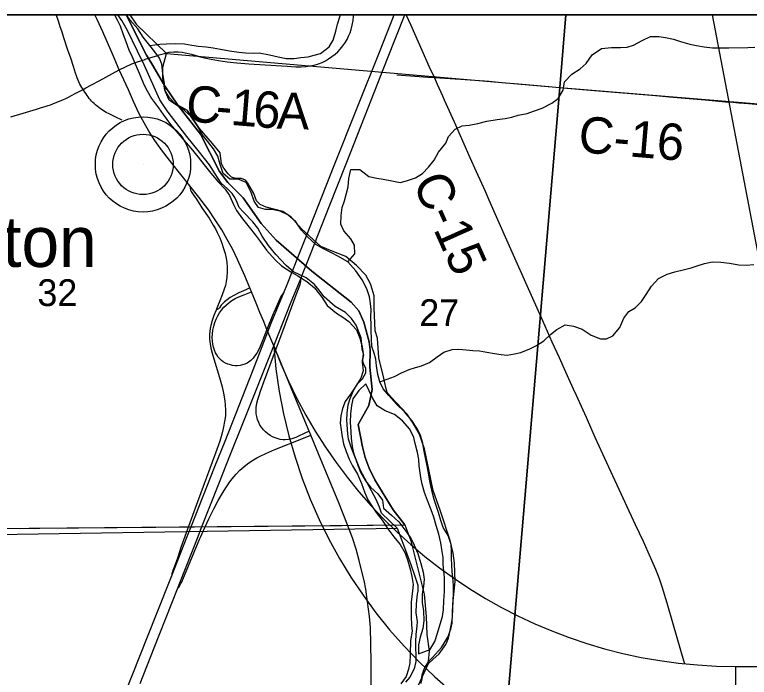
# Model space of a CAD drawing. Extents: x 0 to 680, y 0 to 440.
# Drawn here: x 459.8 to 480.01, y 397.12 to 415.36 of the extents above; entities that cross this region are included whole.
import ezdxf

# ---------------------------------------------------------------- set-up
doc = ezdxf.new("R2010")
doc.units = 0
for name, color, linetype in [('GM_X_Adjacent_County', 7, 'Continuous'), ('GM_X_County', 7, 'Continuous'), ('GM_X_County_Road', 7, 'Continuous'), ('GM_X_County_Road_Text', 7, 'Continuous'), ('GM_X_Interchange_Ramps', 7, 'Continuous'), ('GM_X_Interstate_Route', 7, 'Continuous'), ('GM_X_Major_River', 7, 'Continuous'), ('GM_X_Minor_River', 7, 'Continuous'), ('GM_X_Rail_Line', 7, 'Continuous'), ('GM_X_Section', 7, 'Continuous'), ('GM_X_Section_Text', 7, 'Continuous'), ('GM_X_Township', 7, 'Continuous'), ('GM_X_Unincorporated', 7, 'Continuous'), ('GM_X_Unincorporated_Location', 7, 'Continuous'), ('GM_X_Unincorporated_Text', 7, 'Continuous'), ('SH_Data', 7, 'Continuous'), ('SH_Text', 7, 'Continuous')]:
    doc.layers.add(name, color=color, linetype=linetype)

msp = doc.modelspace()

# ---------------------------------------------------------------- linework, layer by layer
at = {"layer": 'GM_X_Adjacent_County'}
msp.add_lwpolyline([(583.052, 415.359), (345.039, 415.359), (345.039, 188.757)], dxfattribs=at)
at = {"layer": 'GM_X_County'}
msp.add_lwpolyline([(583.052, 415.359), (345.039, 415.359), (345.039, 188.757)], dxfattribs=at)
at = {"layer": 'GM_X_County_Road'}
for points in [[(461.68, 413.302), (461.643, 413.357), (461.617, 413.399), (461.589, 413.45), (461.56, 413.509), (461.534, 413.572), (461.514, 413.624), (461.495, 413.675), (461.47, 413.751), (461.441, 413.837), (461.411, 413.932), (461.336, 414.158), (461.253, 414.406), (461.157, 414.693), (461.089, 414.902), (461.049, 415.029), (461.008, 415.155), (460.973, 415.262), (460.941, 415.359)], [(462.671, 413.845), (462.506, 414.233), (462.224, 414.887), (462.066, 415.227), (461.997, 415.359)], [(463.772, 414.252), (463.921, 414.295), (464.049, 414.323), (464.177, 414.336), (464.295, 414.336), (464.403, 414.324), (464.488, 414.309), (464.657, 414.268), (464.932, 414.192), (465.06, 414.161), (465.2, 414.131), (465.405, 414.095), (465.645, 414.063), (465.906, 414.036), (466.234, 414.009), (467.292, 413.94), (467.534, 413.928), (467.677, 413.927), (467.809, 413.933), (467.919, 413.948), (468.038, 413.973), (468.155, 414.008), (468.259, 414.047), (468.348, 414.091), (468.434, 414.142), (468.525, 414.204), (468.613, 414.273), (468.687, 414.34), (468.755, 414.412), (468.826, 414.498), (468.883, 414.579), (468.939, 414.675), (468.984, 414.764), (469.022, 414.856), (469.053, 414.951), (469.083, 415.069), (469.106, 415.199), (469.121, 415.331), (469.123, 415.359)], [(471.343, 413.63), (471.213, 413.916), (470.7, 415.066), (470.567, 415.359)], [(463.385, 414.13), (463.389, 414.131), (463.733, 414.24), (463.772, 414.252)], [(462.671, 413.845), (463.015, 414.01), (463.17, 414.062), (463.385, 414.13)], [(461.68, 413.302), (461.755, 413.342), (461.911, 413.427), (462.12, 413.542), (462.671, 413.845)], [(464.12, 411.27), (464.054, 411.353), (463.834, 411.642), (463.656, 411.895), (463.488, 412.155), (463.354, 412.384), (463.215, 412.649), (463.064, 412.968), (462.923, 413.291), (462.671, 413.845)], [(470.312, 413.703), (470.81, 413.665), (471.163, 413.638), (471.343, 413.63)], [(471.574, 413.115), (471.432, 413.436), (471.343, 413.63)], [(471.343, 413.63), (472.058, 413.587), (472.85, 413.527), (473.016, 413.512), (473.303, 413.483), (473.656, 413.452), (474.388, 413.388), (474.874, 413.346), (475.862, 413.264), (477.43, 413.13), (477.918, 413.086), (478.791, 413.013), (479.172, 412.979), (479.355, 412.963), (479.553, 412.947), (479.717, 412.936), (479.99, 412.914), (480.591, 412.863)], [(459.693, 412.549), (460.028, 412.649), (460.395, 412.76), (460.531, 412.801), (460.634, 412.833), (460.72, 412.861), (460.778, 412.881), (460.844, 412.904), (460.909, 412.929), (460.978, 412.956), (461.051, 412.987), (461.123, 413.019), (461.199, 413.054), (461.275, 413.091), (461.359, 413.133), (461.461, 413.185), (461.591, 413.253), (461.68, 413.302)], [(462.757, 412.453), (462.56, 412.545), (462.464, 412.589), (462.392, 412.626), (462.316, 412.666), (462.263, 412.698), (462.203, 412.736), (462.156, 412.769), (462.112, 412.801), (462.066, 412.837), (462.016, 412.876), (461.98, 412.91), (461.947, 412.941), (461.911, 412.978), (461.88, 413.012), (461.847, 413.053), (461.815, 413.095), (461.786, 413.136), (461.759, 413.176), (461.728, 413.224), (461.68, 413.302)], [(478.232, 397.488), (478.208, 397.574), (477.924, 398.552), (477.748, 399.162), (477.609, 399.611), (477.534, 399.83), (477.492, 399.946), (477.438, 400.084), (477.228, 400.564), (477.094, 400.852), (476.875, 401.316), (476.592, 401.932), (476.084, 403.024), (475.77, 403.723), (475.525, 404.273), (475.252, 404.871), (475.169, 405.049), (474.958, 405.519), (474.783, 405.911), (474.588, 406.347), (474.331, 406.928), (473.898, 407.892), (473.524, 408.736), (472.981, 409.958), (472.825, 410.317), (472.747, 410.495), (472.506, 411.033), (472.332, 411.415), (471.893, 412.398), (471.623, 413.005), (471.574, 413.115)], [(464.613, 410.647), (464.12, 411.27)], [(466.264, 407.837), (466.129, 408.167), (465.927, 408.622), (465.788, 408.909), (465.643, 409.173), (465.492, 409.435), (465.293, 409.742), (465.133, 409.976), (464.863, 410.332), (464.613, 410.647)], [(466.309, 407.729), (466.264, 407.837)], [(466.647, 406.913), (466.544, 407.16), (466.439, 407.413), (466.309, 407.729)], [(467.551, 404.725), (467.042, 405.954), (466.976, 406.113), (466.923, 406.242), (466.843, 406.435), (466.764, 406.628), (466.737, 406.694), (466.658, 406.887), (466.647, 406.913)], [(467.896, 403.892), (467.551, 404.725)], [(467.941, 403.782), (467.896, 403.892)], [(469.069, 401.006), (468.953, 401.31), (468.711, 401.916), (468.153, 403.27), (467.941, 403.782)], [(469.272, 400.332), (469.191, 400.645), (469.089, 400.955), (469.069, 401.006)], [(469.584, 398.406), (469.581, 398.489), (469.556, 398.793), (469.507, 399.196), (469.454, 399.541), (469.407, 399.784), (469.314, 400.173), (469.272, 400.332)], [(469.602, 396.099), (469.601, 396.15), (469.6, 396.632), (469.602, 397.431), (469.595, 398.119), (469.584, 398.406)]]:
    msp.add_lwpolyline(points, dxfattribs=at)
at = {"layer": 'GM_X_Interchange_Ramps'}
for points in [[(464.613, 410.647), (464.623, 410.585), (464.635, 410.524), (464.649, 410.489), (464.728, 410.38), (464.801, 410.276), (464.921, 410.084), (464.947, 410.045), (465.143, 409.755), (465.259, 409.569), (465.319, 409.462), (465.368, 409.367), (465.436, 409.217), (465.498, 409.065), (465.544, 408.919), (465.583, 408.782), (465.611, 408.654), (465.63, 408.534), (465.642, 408.404), (465.646, 408.283), (465.637, 408.131), (465.617, 408.012), (465.593, 407.905), (465.563, 407.8), (465.508, 407.645), (465.441, 407.483), (465.357, 407.281), (465.336, 407.228), (465.276, 407.077), (465.229, 406.943), (465.192, 406.805), (465.174, 406.72), (465.155, 406.568), (465.157, 406.43), (465.173, 406.296), (465.193, 406.177), (465.226, 406.038), (465.271, 405.881), (465.431, 405.368), (465.501, 405.114), (465.542, 404.944), (465.578, 404.728), (465.588, 404.619), (465.595, 404.467), (465.593, 404.325), (465.58, 404.204), (465.536, 403.967), (465.496, 403.809), (465.439, 403.62), (465.323, 403.289), (464.823, 401.944), (464.48, 400.997), (464.368, 400.687), (464.292, 400.455), (464.227, 400.269), (464.151, 400.06), (464.122, 399.967), (464.108, 399.895)], [(467.896, 403.892), (467.762, 403.827), (467.609, 403.752), (467.527, 403.718), (467.423, 403.685), (467.327, 403.664), (467.239, 403.657), (467.185, 403.657), (467.098, 403.667), (467.045, 403.679), (466.961, 403.706), (466.892, 403.737), (466.824, 403.774), (466.762, 403.818), (466.695, 403.875), (466.641, 403.93), (466.586, 403.999), (466.544, 404.063), (466.509, 404.131), (466.476, 404.212), (466.455, 404.296), (466.442, 404.372), (466.44, 404.47), (466.443, 404.547), (466.462, 404.665), (466.484, 404.762), (466.519, 404.877), (466.558, 404.991), (466.598, 405.094), (466.646, 405.228), (466.976, 406.113), (467.121, 406.502), (467.54, 407.644), (467.649, 407.931), (467.667, 408.007), (467.672, 408.068), (467.674, 408.118)], [(467.207, 407.727), (467.182, 407.697), (467.16, 407.669), (467.122, 407.598), (466.923, 407.163), (466.905, 407.12), (466.737, 406.694), (466.623, 406.406), (466.547, 406.224), (466.491, 406.103), (466.454, 406.038), (466.398, 405.955), (466.358, 405.905), (466.295, 405.843), (466.254, 405.809), (466.189, 405.768), (466.13, 405.739), (466.068, 405.718), (466.004, 405.703), (465.928, 405.695), (465.862, 405.695), (465.786, 405.704), (465.733, 405.715), (465.66, 405.74), (465.6, 405.767), (465.535, 405.806), (465.49, 405.838), (465.434, 405.891), (465.398, 405.931), (465.355, 405.994), (465.323, 406.051), (465.293, 406.122), (465.267, 406.205), (465.249, 406.291), (465.237, 406.378), (465.233, 406.476), (465.237, 406.575), (465.25, 406.672), (465.272, 406.78), (465.304, 406.884), (465.34, 406.976), (465.383, 407.064), (465.433, 407.149), (465.49, 407.229), (465.554, 407.305), (465.623, 407.375), (465.697, 407.439), (465.768, 407.491), (465.862, 407.546), (465.961, 407.594), (466.124, 407.657), (466.309, 407.729)], [(466.264, 407.837), (466.153, 407.787), (465.965, 407.701), (465.829, 407.632), (465.726, 407.57), (465.646, 407.513), (465.571, 407.45), (465.524, 407.405), (465.481, 407.359), (465.432, 407.292), (465.4, 407.262), (465.369, 407.242), (465.336, 407.228)], [(464.273, 399.555), (464.297, 399.58), (464.32, 399.604), (464.333, 399.624), (464.37, 399.695), (464.41, 399.777), (464.421, 399.806), (464.894, 400.941), (464.918, 400.997), (465.024, 401.242), (465.136, 401.48), (465.273, 401.754), (465.397, 401.986), (465.51, 402.186), (465.619, 402.363), (465.712, 402.498), (465.779, 402.585), (465.886, 402.709), (465.994, 402.817), (466.101, 402.911), (466.203, 402.993), (466.32, 403.075), (466.459, 403.161), (466.546, 403.208), (466.703, 403.283), (466.955, 403.389), (467.697, 403.685), (467.941, 403.782)]]:
    msp.add_lwpolyline(points, dxfattribs=at)
at = {"layer": 'GM_X_Interstate_Route'}
for points in [[(462.803, 396.593), (463.695, 398.854), (464.108, 399.895), (464.377, 400.574), (464.544, 400.997), (464.659, 401.287), (465.305, 402.916), (465.583, 403.618), (466.36, 405.583), (466.764, 406.628), (466.856, 406.867), (467.207, 407.727), (467.29, 407.932), (467.601, 408.716), (467.804, 409.228), (468.582, 411.205), (469.223, 412.799), (469.851, 414.376), (470.237, 415.359)], [(466.96, 406.336), (467.383, 407.404), (467.674, 408.118), (467.75, 408.304), (467.831, 408.51), (468.453, 410.101), (468.912, 411.251), (469.335, 412.331), (470.055, 414.154), (470.53, 415.359)], [(463.247, 396.947), (463.632, 397.925), (464.273, 399.555), (464.337, 399.719), (464.841, 400.997), (464.919, 401.196), (465.433, 402.488), (465.719, 403.211), (466.113, 404.197), (466.923, 406.242), (466.96, 406.336)]]:
    msp.add_lwpolyline(points, dxfattribs=at)
at = {"layer": 'GM_X_Major_River'}
for points in [[(462.542, 415.359), (462.618, 415.221), (462.701, 415.052), (462.782, 414.816), (462.858, 414.62), (462.939, 414.391), (463.029, 414.202), (463.136, 413.939), (463.244, 413.683), (463.352, 413.44), (463.441, 413.264), (463.557, 413.054), (463.752, 412.796)], [(464.817, 412.311), (464.642, 412.562), (464.472, 412.726), (464.044, 413.003), (463.942, 413.239), (463.921, 413.46), (463.874, 413.742), (463.846, 413.997), (463.777, 414.165), (463.654, 414.335), (463.517, 414.512), (463.335, 414.737), (463.18, 414.968), (462.972, 415.213), (462.872, 415.359)], [(463.752, 412.796), (463.881, 412.612), (464.082, 412.34), (464.297, 412.088), (464.453, 411.904), (464.642, 411.68), (464.843, 411.434), (465.012, 411.23), (465.194, 410.999), (465.396, 410.76), (465.585, 410.555), (465.708, 410.379), (465.816, 410.136), (465.899, 409.967), (466.061, 409.736), (466.25, 409.511), (466.425, 409.287), (466.555, 409.11), (466.723, 408.872), (466.965, 408.613), (467.135, 408.448), (467.391, 408.282), (467.583, 408.171), (467.833, 408.018), (468.043, 407.84), (468.251, 407.581), (468.393, 407.351), (468.649, 407.138), (468.82, 407.033), (468.991, 406.916), (469.2, 406.684), (469.288, 406.455), (469.356, 406.219), (469.385, 406.018), (469.353, 405.791), (469.381, 405.557), (469.323, 405.351), (469.198, 405.16), (469.032, 404.916), (468.893, 404.712), (468.815, 404.52), (468.77, 404.313), (468.752, 404.113), (468.775, 403.932), (468.804, 403.737), (468.846, 403.543), (468.915, 403.334), (469.003, 403.118), (469.093, 402.942), (469.228, 402.712), (469.335, 402.448), (469.43, 402.192), (469.512, 402.003), (469.628, 401.82), (469.745, 401.65), (469.907, 401.439), (470.062, 401.209), (470.224, 400.984), (470.406, 400.773), (470.541, 400.536), (470.61, 400.327), (470.678, 400.091), (470.727, 399.896), (470.755, 399.675), (470.738, 399.495), (470.704, 399.188), (470.7, 399.008), (470.701, 398.787), (470.716, 398.552), (470.732, 398.385), (470.686, 398.132), (470.677, 397.758), (470.665, 397.517), (470.634, 397.344), (470.569, 397.138), (470.417, 396.934)], [(470.979, 396.942), (471.005, 397.182), (471.09, 397.414), (471.302, 397.61), (471.473, 397.766), (471.66, 398.023), (471.731, 398.195), (471.782, 398.402), (471.813, 398.588), (471.838, 398.768), (471.849, 398.989), (471.862, 399.236), (471.866, 399.416), (471.865, 399.644), (471.85, 399.865), (471.834, 400.032), (471.824, 400.206), (471.815, 400.387), (471.814, 400.601), (471.804, 400.775), (471.723, 401.024), (471.581, 401.241), (471.525, 401.437), (471.457, 401.652), (471.401, 401.821), (471.338, 402.009), (471.295, 402.184), (471.247, 402.392), (471.211, 402.574), (471.182, 402.748), (471.146, 402.943), (471.092, 403.205), (471.049, 403.393), (471.027, 403.561), (470.958, 403.776), (470.882, 403.945), (470.727, 404.183), (470.525, 404.421), (470.303, 404.64), (470.094, 404.872), (469.938, 405.063), (469.842, 405.252), (469.787, 405.454), (469.752, 405.696), (469.73, 405.877), (469.687, 406.045), (469.624, 406.227), (469.609, 406.448), (469.607, 406.655), (469.605, 406.822), (469.596, 407.03), (469.601, 407.243), (469.585, 407.411), (469.562, 407.592), (469.487, 407.814), (469.359, 408.064), (469.178, 408.303), (468.963, 408.555), (468.686, 408.708), (468.514, 408.805), (468.276, 408.924), (468.078, 409.036), (467.849, 409.241), (467.686, 409.426), (467.531, 409.656), (467.308, 409.848), (467.103, 409.953), (466.87, 409.999), (466.696, 409.996), (466.503, 410.047), (466.387, 410.223), (466.305, 410.466), (466.165, 410.736), (465.946, 410.828), (465.719, 410.833), (465.529, 410.991), (465.447, 411.234), (465.386, 411.462), (465.263, 411.666), (465.101, 411.877), (464.958, 412.06), (464.817, 412.311)], [(469.46, 405.194), (469.261, 405.011), (469.102, 404.781), (469.065, 404.601), (469.032, 404.368), (469.027, 404.14), (469.041, 403.873), (469.057, 403.705), (469.085, 403.47), (469.121, 403.296), (469.246, 402.932), (469.309, 402.763), (469.444, 402.526), (469.587, 402.349), (469.783, 402.164), (469.92, 401.994), (469.942, 401.773), (470.164, 401.581), (470.367, 401.396), (470.588, 401.103), (470.704, 400.927), (470.787, 400.751), (470.889, 400.521), (470.969, 400.252), (471.031, 400.01), (471.06, 399.822), (471.048, 399.615), (471.003, 399.415), (471.004, 399.175), (471.046, 398.946), (471.053, 398.672), (471.021, 398.465), (470.955, 398.219), (470.903, 398.007), (470.904, 397.759), (471.127, 397.848), (471.215, 397.873)], [(471.215, 397.873), (471.354, 398.103), (471.426, 398.329), (471.506, 398.582), (471.564, 398.794), (471.595, 398.988), (471.607, 399.221), (471.62, 399.475), (471.624, 399.662), (471.622, 399.863), (471.607, 400.044), (471.584, 400.225), (471.582, 400.412), (471.547, 400.64), (471.524, 400.821), (471.463, 401.057), (471.388, 401.299), (471.327, 401.528), (471.258, 401.723), (471.15, 401.98), (471.069, 402.209), (471.007, 402.438), (470.971, 402.619), (470.925, 402.935), (470.916, 403.115), (470.88, 403.303), (470.819, 403.552), (470.776, 403.72), (470.668, 403.95), (470.466, 404.175), (470.249, 404.354), (469.991, 404.453), (469.767, 404.592), (469.638, 404.815), (469.46, 405.194)]]:
    msp.add_lwpolyline(points, dxfattribs=at)
at = {"layer": 'GM_X_Minor_River'}
for points in [[(463.517, 414.512), (463.792, 414.546), (463.973, 414.555), (464.207, 414.564), (464.468, 414.558), (464.668, 414.52), (464.854, 414.489), (465.061, 414.471), (465.255, 414.447), (465.461, 414.409), (465.707, 414.363), (465.961, 414.324), (466.148, 414.306), (466.355, 414.302), (466.522, 414.305), (466.808, 414.258), (467.048, 414.199), (467.268, 414.154), (467.488, 414.15), (467.669, 414.179), (467.871, 414.201), (468.039, 414.244), (468.214, 414.294), (468.445, 414.476), (468.557, 414.654), (468.636, 414.906), (468.681, 415.099), (468.739, 415.298), (468.758, 415.359)], [(468.963, 408.555), (469.155, 408.778), (469.141, 409.012), (469.044, 409.188), (468.856, 409.406), (468.773, 409.595), (468.779, 409.829), (468.81, 410.049), (468.868, 410.235), (468.912, 410.408), (468.971, 410.62), (468.99, 410.854), (469.049, 411.093), (469.29, 411.101), (469.539, 410.902), (469.759, 410.857), (469.932, 410.833), (470.172, 410.788), (470.398, 410.742), (470.573, 410.785), (470.822, 410.867), (471.013, 410.99), (471.184, 411.166), (471.335, 411.357), (471.461, 411.575), (471.654, 411.825), (471.732, 412.003), (471.917, 412.207), (472.106, 412.296), (472.301, 412.318), (472.543, 412.367), (472.785, 412.428), (473.074, 412.475), (473.288, 412.504), (473.476, 412.54), (473.645, 412.596), (473.893, 412.638), (474.075, 412.7), (474.305, 412.782), (474.575, 412.924), (474.752, 413.053), (474.885, 413.284), (474.923, 413.511), (475.122, 413.72), (475.353, 413.869), (475.524, 414.012), (475.683, 414.256), (475.941, 414.431), (476.216, 414.452), (476.464, 414.453), (476.651, 414.469), (476.82, 414.519), (477.057, 414.647), (477.286, 414.756), (477.521, 414.758), (477.707, 414.727), (477.92, 414.682), (478.113, 414.624), (478.372, 414.545), (478.551, 414.508), (478.771, 414.476), (478.998, 414.451), (479.245, 414.446), (479.446, 414.448), (479.968, 414.457), (480.162, 414.466)], [(469.842, 405.252), (470.247, 405.397), (470.443, 405.5), (470.653, 405.595), (470.821, 405.645), (470.989, 405.688), (471.212, 405.783), (471.417, 405.939), (471.607, 406.069), (471.829, 406.144), (472.017, 406.147), (472.217, 406.136), (472.397, 406.118), (472.584, 406.101), (472.791, 406.069), (472.997, 406.031), (473.177, 406.001), (473.35, 405.983), (473.545, 406.019), (473.72, 406.062), (473.97, 406.157), (474.153, 406.253), (474.356, 406.382), (474.541, 406.552), (474.711, 406.695), (474.942, 406.817), (475.175, 406.785), (475.414, 406.7), (475.657, 406.534), (475.916, 406.435), (476.083, 406.431), (476.252, 406.521), (476.445, 406.751), (476.558, 407.002), (476.696, 407.187), (476.872, 407.29), (477.043, 407.466), (477.175, 407.657), (477.321, 407.882), (477.513, 408.098), (477.75, 408.22), (477.959, 408.282), (478.187, 408.331), (478.409, 408.386), (478.578, 408.442), (478.773, 408.505), (478.988, 408.554), (479.229, 408.548), (479.462, 408.517), (479.722, 408.477), (479.922, 408.46), (480.137, 408.482)]]:
    msp.add_lwpolyline(points, dxfattribs=at)
at = {"layer": 'GM_X_Rail_Line'}
msp.add_lwpolyline([(478.987, 415.359), (480.223, 408.878), (482.547, 397.416)], dxfattribs=at)
at = {"layer": 'GM_X_Section'}
for points in [[(455.201, 400.985), (470.318, 401.222), (469.892, 401.637), (469.835, 401.805), (469.739, 402.014), (469.481, 402.493), (469.307, 402.81), (469.065, 403.428), (468.982, 403.677), (468.965, 403.824), (468.932, 404.192), (468.943, 404.392), (468.973, 404.618), (469.03, 404.797), (469.121, 405.016), (469.231, 405.194), (469.361, 405.332), (469.457, 405.497), (469.459, 405.617), (469.389, 405.752), (469.37, 405.846), (469.406, 405.985), (469.356, 406.153), (469.351, 406.267), (469.329, 406.467), (469.188, 406.81), (469.065, 406.993), (468.901, 407.156), (468.61, 407.328), (468.315, 407.588), (468.172, 407.777), (468.048, 407.933), (467.811, 408.111), (467.467, 408.284), (467.263, 408.455), (466.982, 408.761), (466.779, 409.005), (466.604, 409.262), (466.481, 409.478), (466.344, 409.654), (466.089, 409.919), (465.971, 410.055), (465.914, 410.189), (465.85, 410.324), (465.778, 410.439), (465.647, 410.561), (465.477, 410.718), (465.314, 410.975), (465.159, 411.225), (465.022, 411.401), (464.846, 411.618), (464.533, 412.004), (463.992, 412.715), (463.791, 413.019), (463.355, 413.975), (463.175, 414.359), (462.892, 414.945), (462.744, 415.201), (462.637, 415.359), (455.314, 415.359)], [(470.994, 397.018), (471.046, 397.304), (471.095, 397.416), (471.204, 397.568), (471.293, 397.66), (471.538, 397.942), (471.717, 398.226), (471.795, 398.444), (471.831, 398.611), (471.855, 399.144), (471.919, 399.75), (471.895, 400.258), (471.861, 400.532), (471.78, 400.881), (471.515, 401.687), (471.312, 402.258), (471.189, 402.835), (471.067, 403.411), (470.928, 403.827), (470.76, 404.111), (470.591, 404.361), (470.152, 404.83), (470.048, 404.959), (470.004, 405.1), (469.948, 405.348), (469.819, 405.911), (469.775, 406.452), (469.712, 406.654), (469.691, 407.288), (469.691, 407.622), (469.634, 407.803), (469.59, 407.951), (469.461, 408.187), (469.199, 408.452), (468.91, 408.705), (468.532, 408.845), (468.221, 408.978), (467.689, 409.462), (467.402, 409.788), (467.177, 409.939), (466.719, 410.061), (466.554, 410.137), (466.449, 410.233), (466.372, 410.441), (466.211, 410.724), (466.146, 410.806), (466.04, 410.854), (465.873, 410.851), (465.76, 410.886), (465.668, 410.975), (465.551, 411.13), (465.487, 411.252), (465.452, 411.559), (465.237, 411.811), (464.884, 412.224), (464.696, 412.501), (464.546, 412.718), (464.203, 412.918), (464.052, 413.074), (463.923, 413.284), (463.876, 413.618), (463.874, 413.919), (463.975, 414.291), (474.798, 413.354), (473.3, 395.793)], [(479.634, 395.2), (473.3, 395.793), (474.798, 413.354), (492.519, 411.9), (491.175, 397.416)], [(455.201, 400.985), (470.318, 401.222), (470.604, 400.469), (470.687, 400.247), (470.807, 399.905), (470.89, 399.65), (470.886, 399.489), (470.872, 399.403), (470.84, 399.143), (470.835, 398.896), (470.871, 398.649), (470.862, 398.522), (470.831, 398.296), (470.82, 398.102), (470.83, 397.555), (470.786, 397.349), (470.668, 397.117), (470.552, 396.979)]]:
    msp.add_lwpolyline(points, dxfattribs=at)
for points in [[(474.959, 415.359), (462.961, 415.359), (463.142, 415.1), (463.975, 414.291), (474.798, 413.354)], [(492.816, 415.359), (474.959, 415.359), (474.798, 413.354), (492.519, 411.9)]]:
    msp.add_lwpolyline(points, close=True, dxfattribs=at)
at = {"layer": 'GM_X_Township'}
for points in [[(445.718, 401.093), (470.526, 401.312), (470.205, 401.731), (469.707, 402.553), (469.547, 402.871), (469.439, 403.164), (469.365, 403.463), (469.247, 404.078), (469.539, 404.602), (469.635, 405.043), (469.569, 405.658), (469.575, 406.13), (469.553, 406.357), (469.404, 406.893), (469.264, 407.206), (469.054, 407.443), (467.972, 408.301), (466.989, 409.155), (466.578, 409.609), (466.081, 410.318), (465.659, 410.736), (465.434, 411.046), (464.91, 412.072), (464.281, 412.871), (463.921, 413.409), (463.569, 414.002), (463.422, 414.249), (462.926, 415.223), (462.865, 415.359), (383.681, 415.359)], [(545.72, 415.359), (462.865, 415.359), (462.926, 415.223), (463.422, 414.249), (463.569, 414.002), (463.921, 413.409), (464.281, 412.871), (464.91, 412.072), (465.434, 411.046), (465.659, 410.736), (466.081, 410.318), (466.578, 409.609), (466.989, 409.155), (467.972, 408.301), (469.054, 407.443), (469.264, 407.206), (469.404, 406.893), (469.553, 406.357), (469.575, 406.13), (469.569, 405.658), (469.635, 405.043), (469.539, 404.602), (469.247, 404.078), (469.365, 403.463), (469.439, 403.164), (469.547, 402.871), (469.707, 402.553), (470.205, 401.731), (470.526, 401.312), (470.697, 400.871), (471.058, 399.405), (471.12, 398.794), (471.135, 398.295), (471.203, 397.835), (471.161, 397.47), (470.658, 396.374)], [(455.157, 401.176), (464.746, 401.261), (468.795, 401.297), (470.526, 401.312), (470.697, 400.871), (471.058, 399.405), (471.12, 398.794), (471.135, 398.295), (471.203, 397.835), (471.161, 397.47), (470.658, 396.374)]]:
    msp.add_lwpolyline(points, dxfattribs=at)
at = {"layer": 'GM_X_Unincorporated'}
for radius in [1.311, 0.831]:
    msp.add_circle((463.326, 411.237), radius, dxfattribs=at)
at = {"layer": 'GM_X_Unincorporated_Location'}
msp.add_line((463.326, 411.237), (463.326, 411.237), dxfattribs=at)
at = {"layer": 'SH_Data'}
msp.add_line((345.039, 415.359), (583.039, 415.359), dxfattribs=at)
at = {"layer": 'SH_Text'}
for points in [[(345.039, 415.359), (583.039, 415.359), (583.039, 177.359), (345.039, 177.359)], [(345.039, 415.359), (345.039, 177.359), (583.038, 177.359), (583.038, 415.359)], [(479.634, 397.416), (531.859, 397.416), (531.859, 380.403), (479.634, 380.403)]]:
    msp.add_lwpolyline(points, close=True, dxfattribs=at)
for centre, radius, start, end in [((480.645, 407.282), 13.762, 184.3372, 265.7854), ((479.628, 410.975), 13.559, 200.4329, 270.0239)]:
    msp.add_arc(centre, radius, start, end, dxfattribs=at)

# ---------------------------------------------------------------- texts
at = {"layer": 'GM_X_County_Road_Text'}
for s, height, rotation, p in [('C', 1.001, 355.3504, (464.483, 412.428)), ('1', 1.001, 355.3816, (465.714, 412.328)), ('6', 1.001, 355.4695, (466.33, 412.278)), ('A', 1.001, 358.1197, (466.996, 412.226)), ('-', 1.001, 355.3561, (465.303, 412.361)), ('C-16', 1.0014, 355.1961, (475.282, 411.577)), ('C-15', 1.0014, 294.0203, (470.732, 410.748))]:
    msp.add_text(s, height=height, rotation=rotation, dxfattribs=at).set_placement(p)
at = {"layer": 'GM_X_Section_Text'}
for s, p in [('32', (460.421, 407.338)), ('27', (470.929, 406.787))]:
    msp.add_text(s, height=0.7377, rotation=0, dxfattribs=at).set_placement(p)
at = {"layer": 'GM_X_Unincorporated_Text'}
msp.add_text('Farrington', height=1.3919, rotation=0, dxfattribs=at).set_placement((453.57, 408.415))

doc.saveas('drawing.dxf')
